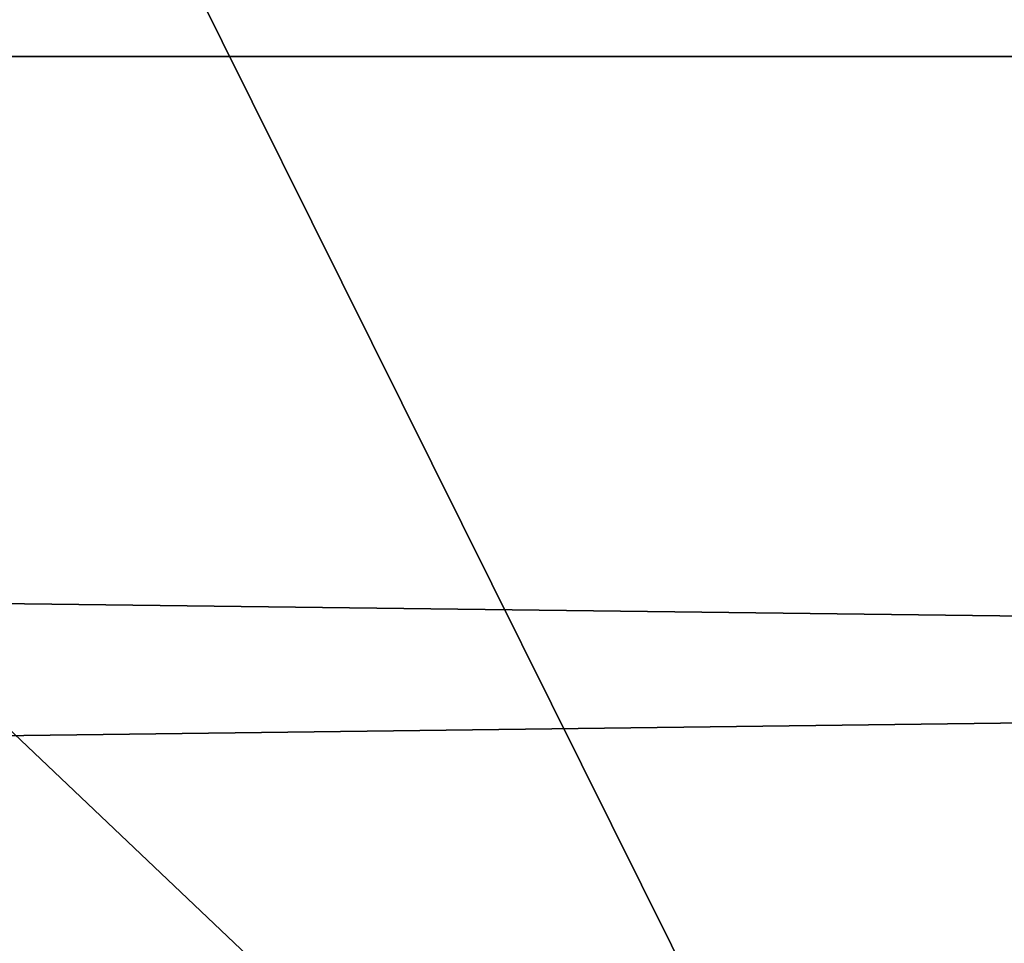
# Model space of a CAD drawing. Header units: millimetres. Extents: x -144 to 364, y -408 to 1133.
# Tile 527 of 656: x -58.797 to -58.65, y 987.567 to 987.705. Entities that reach past the tile are written whole.
import ezdxf

# ---------------------------------------------------------------- set-up
doc = ezdxf.new("R2010")
doc.units = ezdxf.units.MM
doc.header["$LTSCALE"] = 41.718519
for name, color, linetype in [('1411', 7, 'CONTINUOUS'), ('1412', 7, 'CONTINUOUS'), ('1429', 7, 'CONTINUOUS'), ('1430', 7, 'CONTINUOUS'), ('1639', 7, 'CONTINUOUS'), ('1640', 7, 'CONTINUOUS'), ('1641', 7, 'CONTINUOUS'), ('1642', 7, 'CONTINUOUS')]:
    doc.layers.add(name, color=color, linetype=linetype)

msp = doc.modelspace()

# ---------------------------------------------------------------- linework, layer by layer
at = {"layer": '1411', "color": 7, "linetype": 'CONTINUOUS', "true_color": 0xaaaaaa}
for points in [[(-58.64141, 987.45, 379.53134), (-59.97678, 987.45, 379.14841), (-59.13892, 988.45, 380.40208), (-58.64141, 987.45, 379.53134)], [(-58.64141, 987.45, 379.53134), (-59.13892, 988.45, 380.40208), (-58.63158, 988.45, 380.69945), (-58.64141, 987.45, 379.53134)]]:
    msp.add_3dface(points, dxfattribs=at)
at = {"layer": '1412', "color": 7, "linetype": 'CONTINUOUS', "true_color": 0xaaaaaa}
for points in [[(-59.42723, 987.45, 387.00768), (-58.15811, 987.45, 386.44261), (-59.35662, 988.45, 385.94108), (-59.42723, 987.45, 387.00768)], [(-58.15811, 987.45, 386.44261), (-58.82744, 988.45, 385.68442), (-59.35662, 988.45, 385.94108), (-58.15811, 987.45, 386.44261)], [(-58.15811, 987.45, 386.44261), (-58.3585, 988.45, 385.32944), (-58.82744, 988.45, 385.68442), (-58.15811, 987.45, 386.44261)]]:
    msp.add_3dface(points, dxfattribs=at)
at = {"layer": '1429', "color": 7, "linetype": 'CONTINUOUS', "true_color": 0xaaaaaa}
for points in [[(-59.97678, 987.45, 220.85159), (-58.64141, 987.45, 220.46866), (-59.6946, 988.45, 219.79061), (-59.97678, 987.45, 220.85159)], [(-58.64141, 987.45, 220.46866), (-59.13892, 988.45, 219.59792), (-59.6946, 988.45, 219.79061), (-58.64141, 987.45, 220.46866)], [(-58.64141, 987.45, 220.46866), (-58.63158, 988.45, 219.30055), (-59.13892, 988.45, 219.59792), (-58.64141, 987.45, 220.46866)]]:
    msp.add_3dface(points, dxfattribs=at)
at = {"layer": '1430', "color": 7, "linetype": 'CONTINUOUS', "true_color": 0xaaaaaa}
for points in [[(-58.15811, 987.45, 213.55739), (-59.42723, 987.45, 212.99232), (-58.82744, 988.45, 214.31558), (-58.15811, 987.45, 213.55739)], [(-58.15811, 987.45, 213.55739), (-58.82744, 988.45, 214.31558), (-58.3585, 988.45, 214.67056), (-58.15811, 987.45, 213.55739)]]:
    msp.add_3dface(points, dxfattribs=at)
at = {"layer": '1639', "color": 7, "linetype": 'CONTINUOUS', "true_color": 0xaaaaaa}
for points in [[(-51.02209, 987.37597, 400.1365), (-61.53167, 987.95, 394.18123), (-66.05873, 987.37597, 390.92204), (-51.02209, 987.37597, 400.1365)], [(-45.19074, 987.95, 403.0245), (-61.53167, 987.95, 394.18123), (-51.02209, 987.37597, 400.1365), (-45.19074, 987.95, 403.0245)]]:
    msp.add_3dface(points, dxfattribs=at)
at = {"layer": '1640', "color": 7, "linetype": 'CONTINUOUS', "true_color": 0xaaaaaa}
for points in [[(-66.05873, 987.37597, 209.07796), (-61.53167, 987.95, 205.81877), (-51.02209, 987.37597, 199.8635), (-66.05873, 987.37597, 209.07796)], [(-61.53167, 987.95, 205.81877), (-45.19074, 987.95, 196.9755), (-51.02209, 987.37597, 199.8635), (-61.53167, 987.95, 205.81877)]]:
    msp.add_3dface(points, dxfattribs=at)
at = {"layer": '1641', "color": 7, "linetype": 'CONTINUOUS', "true_color": 0xaaaaaa}
for points in [[(-60.98472, 987.95, 206.65594), (-65.49868, 987.7, 209.8488), (-50.58953, 987.7, 200.71246), (-60.98472, 987.95, 206.65594)], [(-44.78904, 987.95, 197.89127), (-60.98472, 987.95, 206.65594), (-50.58953, 987.7, 200.71246), (-44.78904, 987.95, 197.89127)], [(-65.39098, 987.51686, 209.99704), (-50.50634, 987.51686, 200.87573), (-65.49868, 987.7, 209.8488), (-65.39098, 987.51686, 209.99704)], [(-65.49868, 987.7, 209.8488), (-50.50634, 987.51686, 200.87573), (-50.58953, 987.7, 200.71246), (-65.49868, 987.7, 209.8488)]]:
    msp.add_3dface(points, dxfattribs=at)
at = {"layer": '1642', "color": 7, "linetype": 'CONTINUOUS', "true_color": 0xaaaaaa}
for points in [[(-60.98472, 987.95, 393.34406), (-50.58953, 987.7, 399.28754), (-65.49868, 987.7, 390.1512), (-60.98472, 987.95, 393.34406)], [(-60.98472, 987.95, 393.34406), (-44.78904, 987.95, 402.10873), (-50.58953, 987.7, 399.28754), (-60.98472, 987.95, 393.34406)], [(-50.58953, 987.7, 399.28754), (-65.39098, 987.51686, 390.00296), (-65.49868, 987.7, 390.1512), (-50.58953, 987.7, 399.28754)], [(-50.50634, 987.51686, 399.12427), (-65.39098, 987.51686, 390.00296), (-50.58953, 987.7, 399.28754), (-50.50634, 987.51686, 399.12427)]]:
    msp.add_3dface(points, dxfattribs=at)

doc.saveas('drawing.dxf')
